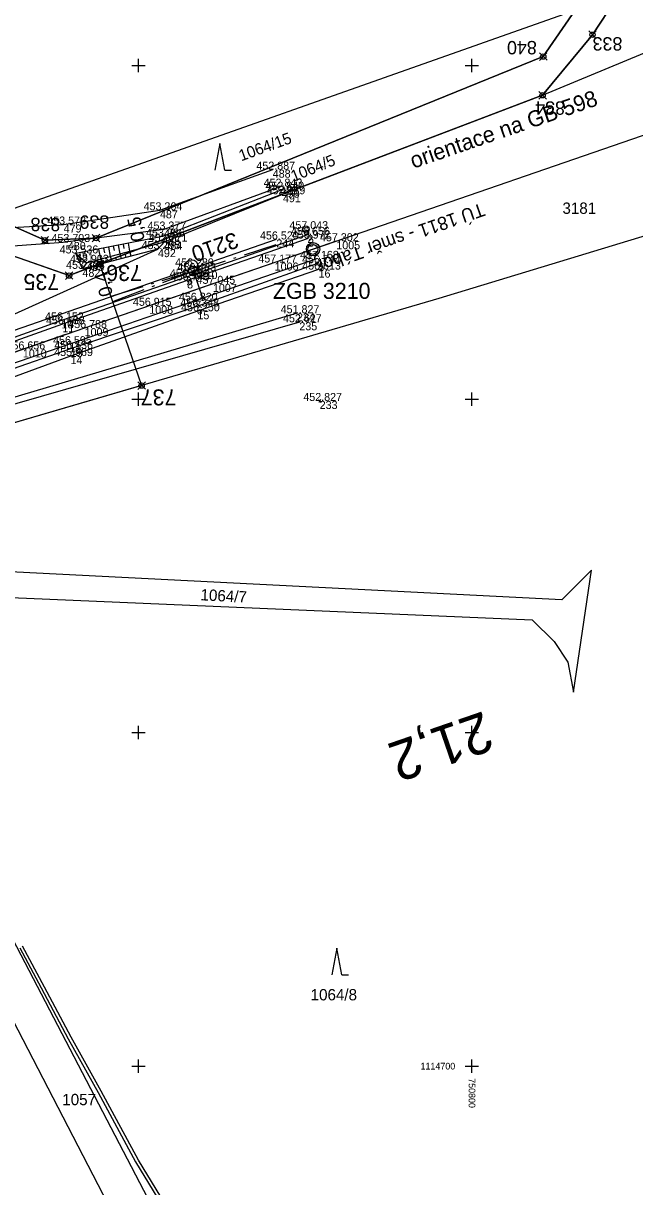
# Model space of a CAD drawing. Extents: x -776734 to -748832, y -1118122 to -976986.
# Drawn here: x -750867.3 to -750775.6, y -1114718.1 to -1114543.6 of the extents above; entities that cross this region are included whole.
import ezdxf

# ---------------------------------------------------------------- set-up
doc = ezdxf.new("R2010")
doc.units = 0
for name, color, linetype in [('KM_Hranice parcel', 7, 'Continuous'), ('KM_Parcelní čísla', 7, 'Continuous'), ('KM_Věcná břemena k části', 7, 'Continuous'), ('KM_Značky kultur', 7, 'Continuous'), ('Level 61 Křížky', 7, 'Continuous'), ('Obvod stavby - Dočasné zábory', 7, 'Continuous'), ('Obvod stavby - SŽ+ČD', 7, 'Continuous'), ('OSA', 7, 'Continuous'), ('SŽG Vrstva 1', 7, 'Continuous'), ('SŽG Vrstva 4', 7, 'Continuous'), ('SŽG Vrstva 48', 7, 'Continuous'), ('SŽG Vrstva 49', 7, 'Continuous'), ('SŽG Vrstva 51', 7, 'Continuous'), ('SŽG Vrstva 53', 7, 'Continuous'), ('SŽG Vrstva 60', 7, 'Continuous'), ('SŽG Vrstva 61', 7, 'Continuous'), ('SŽG Vrstva 63', 7, 'Continuous'), ('SŽG Vrstva 7', 7, 'Continuous'), ('Vrstva 63 ŽBP', 7, 'Continuous'), ('VYT-BODY', 7, 'Continuous')]:
    doc.layers.add(name, color=color, linetype=linetype)

msp = doc.modelspace()

# ---------------------------------------------------------------- linework, layer by layer
at = {"layer": 'KM_Hranice parcel'}
msp.add_line((-750872.08, -1114572.6), (-750784.54, -1114541.68), dxfattribs=at)
for points in [[(-750789.41, -1114554.45), (-750760.02, -1114542.24), (-750667.49, -1114509.92), (-750659.35, -1114498.55)], [(-750611.11, -1114513.75), (-750618.96, -1114520.66), (-750640.98, -1114532.02), (-750662.65, -1114539.99), (-750681.82, -1114546.44), (-750707.75, -1114555.36), (-750804.97, -1114584.92), (-750894.76, -1114611.21), (-750899.97, -1114614.15)], [(-750789.41, -1114554.45), (-750781.93, -1114545.36), (-750778.38, -1114539.92)], [(-750784.54, -1114541.68), (-750789.31, -1114548.64), (-750856.37, -1114575.86), (-750864.03, -1114576.18), (-750872.08, -1114572.6)], [(-750909.46, -1114590.94), (-750904.52, -1114591.74), (-750900.07, -1114579.45), (-750884.93, -1114572.87), (-750860.41, -1114581.47), (-750789.41, -1114554.45)], [(-750898.99, -1114623.24), (-750890.19, -1114628.86), (-750790.97, -1114633.08), (-750787.69, -1114636.32), (-750785.63, -1114639.42), (-750784.78, -1114643.94), (-750782.09, -1114625.64), (-750786.55, -1114630.1), (-750878.13, -1114625.43), (-750891.51, -1114620.76), (-750899.97, -1114614.15)], [(-750670.16, -1114976.1), (-750672.09, -1114956.8), (-750700.84, -1114952.52), (-750709.51, -1114952.05), (-750748.78, -1114936.22), (-750768.56, -1114928.51), (-750782.18, -1114919.09), (-750798.79, -1114874.71), (-750803.56, -1114853.05), (-750810, -1114798.7), (-750817.87, -1114778.74), (-750898.99, -1114623.24)], [(-750903.28, -1114626.63), (-750826.19, -1114775.52), (-750817.2, -1114796.72), (-750809.54, -1114845.73), (-750803.72, -1114890), (-750794.3, -1114916.76)]]:
    msp.add_lwpolyline(points, dxfattribs=at)
at = {"layer": 'KM_Věcná břemena k části'}
for points in [[(-750867.78, -1114682.28), (-750864.58, -1114688.26), (-750860.56, -1114695.89), (-750856.04, -1114703.94), (-750850.43, -1114714.32), (-750845.15, -1114723.04)], [(-750844.71, -1114722.8), (-750849.99, -1114714.08), (-750855.58, -1114703.74), (-750860.11, -1114695.67), (-750864.07, -1114688.15), (-750867.37, -1114681.99)]]:
    msp.add_lwpolyline(points, dxfattribs=at)
at = {"layer": 'KM_Značky kultur'}
for p, q in [((-750837.78, -1114561.69), (-750838.53, -1114565.69)), ((-750837.03, -1114565.69), (-750837.78, -1114561.69)), ((-750837.03, -1114565.69), (-750836.034, -1114565.69)), ((-750820.2512, -1114682.2977), (-750821.0012, -1114686.2977)), ((-750819.5012, -1114686.2977), (-750820.2512, -1114682.2977)), ((-750819.5012, -1114686.2977), (-750818.5052, -1114686.2977))]:
    msp.add_line(p, q, dxfattribs=at)
at = {"layer": 'Level 61 Křížky'}
for p, q in [((-750851, -1114550), (-750849, -1114550)), ((-750850, -1114550), (-750850, -1114549)), ((-750850, -1114551), (-750850, -1114550)), ((-750801, -1114550), (-750799, -1114550)), ((-750800, -1114550), (-750800, -1114549)), ((-750800, -1114551), (-750800, -1114550)), ((-750850, -1114600), (-750850, -1114599)), ((-750800, -1114600), (-750800, -1114599)), ((-750851, -1114600), (-750849, -1114600)), ((-750850, -1114601), (-750850, -1114600)), ((-750801, -1114600), (-750799, -1114600)), ((-750800, -1114601), (-750800, -1114600)), ((-750850, -1114650), (-750850, -1114649)), ((-750800, -1114650), (-750800, -1114649)), ((-750851, -1114650), (-750849, -1114650)), ((-750850, -1114651), (-750850, -1114650)), ((-750801, -1114650), (-750799, -1114650)), ((-750800, -1114651), (-750800, -1114650)), ((-750851, -1114700), (-750849, -1114700)), ((-750850, -1114700), (-750850, -1114699)), ((-750850, -1114701), (-750850, -1114700)), ((-750801, -1114700), (-750799, -1114700)), ((-750800, -1114700), (-750800, -1114699)), ((-750800, -1114701), (-750800, -1114700))]:
    msp.add_line(p, q, dxfattribs=at)
at = {"layer": 'Obvod stavby - Dočasné zábory'}
for p, q in [((-750778.38, -1114539.92), (-750781.93, -1114545.36)), ((-750789.31, -1114548.64), (-750784.54, -1114541.68)), ((-750781.93, -1114545.36), (-750789.41, -1114554.45)), ((-750856.37, -1114575.86), (-750789.31, -1114548.64)), ((-750789.41, -1114554.45), (-750855.8233, -1114579.7245)), ((-750883.9, -1114567.43), (-750864.03, -1114576.18)), ((-750860.41, -1114581.47), (-750884.93, -1114572.87)), ((-750864.03, -1114576.18), (-750856.37, -1114575.86)), ((-750855.8233, -1114579.7245), (-750860.41, -1114581.47))]:
    msp.add_line(p, q, dxfattribs=at)
at = {"layer": 'Obvod stavby - SŽ+ČD'}
msp.add_lwpolyline([(-751001.9301, -1114630.5149), (-750919.7259, -1114602.1536), (-750923.65, -1114590.78), (-750909.46, -1114590.94), (-750904.52, -1114591.74), (-750900.07, -1114579.45), (-750884.93, -1114572.87), (-750860.41, -1114581.47), (-750855.8233, -1114579.7245), (-750849.5295, -1114597.9668), (-750894.76, -1114611.21), (-750899.97, -1114614.15), (-750906.35, -1114617.75), (-750913.4946, -1114620.2148), (-750914.5076, -1114617.2787), (-750996.7117, -1114645.64)], dxfattribs=at)
at = {"layer": 'OSA'}
for q in [(-750740.0318, -1114548.6145), (-750912.9148, -1114608.268)]:
    msp.add_line((-750860.923, -1114590.3276), q, dxfattribs=at)
msp.add_circle((-750823.8158, -1114577.5263), 1, dxfattribs=at)
at = {"layer": 'SŽG Vrstva 1'}
msp.add_lwpolyline([(-750820.337, -1114576.326), (-750829.58, -1114579.518), (-750838.838, -1114582.712), (-750848.38, -1114586.005), (-750858.075, -1114589.346), (-750867.336, -1114592.541), (-750876.526, -1114595.715), (-750885.989, -1114598.98), (-750895.385, -1114602.229), (-750902.991, -1114604.843), (-750908.211, -1114606.647), (-750914.742, -1114608.898), (-750924.077, -1114612.114), (-750933.495, -1114615.368), (-750942.896, -1114618.61), (-750952.239, -1114621.829), (-750961.799, -1114625.127)], dxfattribs=at)
at = {"layer": 'SŽG Vrstva 4'}
for points in [[(-750824.673, -1114575.386), (-750842.852, -1114581.727), (-750861.561, -1114588.189), (-750880.945, -1114595.155), (-750899.361, -1114601.468), (-750902.908, -1114603.401)], [(-750824.563, -1114575.932), (-750842.715, -1114582.202), (-750861.411, -1114588.769), (-750880.904, -1114595.722), (-750899.175, -1114602.016), (-750902.908, -1114603.401)], [(-750823.32, -1114578.973), (-750841.487, -1114585.259), (-750860.348, -1114591.764), (-750879.972, -1114598.494), (-750898.231, -1114604.794), (-750901.922, -1114606.212)], [(-750823.034, -1114579.626), (-750841.271, -1114586.102), (-750860.173, -1114592.481), (-750879.743, -1114599.276), (-750897.921, -1114605.245), (-750901.922, -1114606.212)]]:
    msp.add_lwpolyline(points, dxfattribs=at)
at = {"layer": 'SŽG Vrstva 48'}
for p, q in [((-750851.566, -1114576.637), (-750851.338, -1114577.808)), ((-750855.983, -1114577.497), (-750855.693, -1114578.988)), ((-750855.247, -1114577.353), (-750855.107, -1114578.072)), ((-750854.511, -1114577.21), (-750854.242, -1114578.594)), ((-750853.775, -1114577.067), (-750853.645, -1114577.732)), ((-750853.039, -1114576.924), (-750852.79, -1114578.201)), ((-750852.561, -1114578.939), (-750852.756, -1114578.192)), ((-750852.302, -1114576.781), (-750852.183, -1114577.393)), ((-750851.836, -1114578.749), (-750851.934, -1114578.373)), ((-750851.11, -1114578.56), (-750851.308, -1114577.8)), ((-750855.464, -1114579.697), (-750855.652, -1114578.976)), ((-750854.738, -1114579.507), (-750854.833, -1114579.144)), ((-750854.013, -1114579.318), (-750854.204, -1114578.584)), ((-750853.287, -1114579.128), (-750853.384, -1114578.758))]:
    msp.add_line(p, q, dxfattribs=at)
at = {"layer": 'SŽG Vrstva 49'}
for p, q in [((-750857.81, -1114579.561), (-750846.11, -1114576.392)), ((-750822.6082, -1114600.3814), (-750823.0578, -1114600.1626)), ((-750822.7236, -1114600.0472), (-750822.9424, -1114600.4968))]:
    msp.add_line(p, q, dxfattribs=at)
for points in [[(-750902.869, -1114601.131), (-750876.43, -1114590.758), (-750847.082, -1114577.508), (-750846.11, -1114576.392), (-750828.341, -1114569.281)], [(-750828.513, -1114568.604), (-750846.414, -1114575.635), (-750859.378, -1114578.157)], [(-750829.333, -1114576.055), (-750875.877, -1114592.182), (-750902.869, -1114601.131)], [(-750847.082, -1114577.508), (-750858.403, -1114580.464), (-750859.378, -1114578.157)], [(-750859.378, -1114578.157), (-750857.81, -1114579.561), (-750858.403, -1114580.464)], [(-750823, -1114580.577), (-750841.163, -1114586.823), (-750860.183, -1114593.537), (-750879.382, -1114600.618), (-750897.603, -1114606.242), (-750900.708, -1114608.016), (-750901.423, -1114610.555), (-750897.925, -1114617.962)], [(-750826.229, -1114587.12), (-750875.492, -1114601.735), (-750898.314, -1114607.786)], [(-750825.879, -1114588.474), (-750875.252, -1114602.676), (-750897.922, -1114608.949)]]:
    msp.add_lwpolyline(points, dxfattribs=at)
at = {"layer": 'SŽG Vrstva 51'}
for points in [[(-750861.222, -1114573.82), (-750846.781, -1114571.689), (-750829.869, -1114565.596)], [(-750828.782, -1114568.15), (-750846.19, -1114574.573), (-750860.591, -1114576.435)], [(-750907.847, -1114605.676), (-750909.898, -1114596.967), (-750910.005, -1114587.848), (-750908.734, -1114583.94), (-750904.958, -1114578.749), (-750901.36, -1114576.145), (-750861.222, -1114573.82)], [(-750907.847, -1114605.676), (-750904.542, -1114604.506), (-750906.55, -1114596.602), (-750906.082, -1114588.417), (-750904.868, -1114585.385), (-750901.781, -1114581.531), (-750899.088, -1114579.21), (-750860.591, -1114576.435)]]:
    msp.add_lwpolyline(points, dxfattribs=at)
at = {"layer": 'SŽG Vrstva 53'}
for points in [[(-751091.59, -1114651.24), (-751052.09, -1114634.98), (-750945.62, -1114595.97), (-750923.65, -1114590.78), (-750909.46, -1114590.94), (-750904.52, -1114591.74), (-750900.07, -1114579.45), (-750884.93, -1114572.87), (-750860.41, -1114581.47), (-750789.41, -1114554.45)], [(-750804.97, -1114584.92), (-750894.76, -1114611.21), (-750899.97, -1114614.15), (-750906.35, -1114617.75), (-750903.28, -1114626.63), (-750977.55, -1114652.09), (-751017.8, -1114665.47), (-751047.63, -1114693.52)]]:
    msp.add_lwpolyline(points, dxfattribs=at)
at = {"layer": 'SŽG Vrstva 60'}
for p, q in [((-750829.869, -1114565.596), (-750829.869, -1114565.596)), ((-750828.782, -1114568.15), (-750828.782, -1114568.15)), ((-750828.513, -1114568.604), (-750828.513, -1114568.604)), ((-750828.341, -1114569.281), (-750828.341, -1114569.281)), ((-750846.781, -1114571.689), (-750846.781, -1114571.689)), ((-750861.222, -1114573.82), (-750861.222, -1114573.82)), ((-750846.19, -1114574.573), (-750846.19, -1114574.573)), ((-750824.914, -1114574.521), (-750824.914, -1114574.521)), ((-750860.591, -1114576.435), (-750860.591, -1114576.435)), ((-750846.414, -1114575.635), (-750846.414, -1114575.635)), ((-750846.11, -1114576.392), (-750846.11, -1114576.392)), ((-750829.333, -1114576.055), (-750829.333, -1114576.055)), ((-750824.673, -1114575.386), (-750824.673, -1114575.386)), ((-750824.563, -1114575.932), (-750824.563, -1114575.932)), ((-750820.337, -1114576.326), (-750820.337, -1114576.326)), ((-750859.378, -1114578.157), (-750859.378, -1114578.157)), ((-750847.082, -1114577.508), (-750847.082, -1114577.508)), ((-750857.81, -1114579.561), (-750857.81, -1114579.561)), ((-750842.051, -1114580.092), (-750842.051, -1114580.092)), ((-750829.58, -1114579.518), (-750829.58, -1114579.518)), ((-750823.32, -1114578.973), (-750823.32, -1114578.973)), ((-750823.034, -1114579.626), (-750823.034, -1114579.626)), ((-750858.403, -1114580.464), (-750858.403, -1114580.464)), ((-750842.852, -1114581.727), (-750842.852, -1114581.727)), ((-750841.722, -1114580.791), (-750841.722, -1114580.791)), ((-750823, -1114580.577), (-750823, -1114580.577)), ((-750842.715, -1114582.202), (-750842.715, -1114582.202)), ((-750838.838, -1114582.712), (-750838.838, -1114582.712)), ((-750841.487, -1114585.259), (-750841.487, -1114585.259)), ((-750848.38, -1114586.005), (-750848.38, -1114586.005)), ((-750841.271, -1114586.102), (-750841.271, -1114586.102)), ((-750841.163, -1114586.823), (-750841.163, -1114586.823)), ((-750861.561, -1114588.189), (-750861.561, -1114588.189)), ((-750861.411, -1114588.769), (-750861.411, -1114588.769)), ((-750826.229, -1114587.12), (-750826.229, -1114587.12)), ((-750825.879, -1114588.474), (-750825.879, -1114588.474)), ((-750858.075, -1114589.346), (-750858.075, -1114589.346)), ((-750860.348, -1114591.764), (-750860.348, -1114591.764)), ((-750860.183, -1114593.537), (-750860.183, -1114593.537)), ((-750860.173, -1114592.481), (-750860.173, -1114592.481)), ((-750822.833, -1114600.272), (-750822.833, -1114600.272))]:
    msp.add_line(p, q, dxfattribs=at)
at = {"layer": 'SŽG Vrstva 63'}
for p, q in [((-750842.051, -1114580.092), (-750842.051, -1114580.092)), ((-750841.6747, -1114580.7747), (-750841.7693, -1114580.8073)), ((-750841.7248, -1114581.0373), (-750840.4199, -1114584.8185))]:
    msp.add_line(p, q, dxfattribs=at)
for centre, radius in [((-750842.051, -1114580.092), 1), ((-750841.722, -1114580.791), 0.756)]:
    msp.add_circle(centre, radius, dxfattribs=at)
at = {"layer": 'SŽG Vrstva 7'}
msp.add_line((-750824.8667, -1114574.5047), (-750824.9613, -1114574.5373), dxfattribs=at)
for centre, radius in [((-750824.914, -1114574.521), 0.5), ((-750823.8719, -1114577.5468), 0.75)]:
    msp.add_circle(centre, radius, dxfattribs=at)
at = {"layer": 'Vrstva 63 ŽBP'}
for p, q in [((-750834.1062, -1114578.3415), (-750829.3464, -1114576.8105)), ((-750841.722, -1114580.791), (-750836.9622, -1114579.26)), ((-750835.7246, -1114578.862), (-750835.3438, -1114578.7395)), ((-750841.722, -1114580.7909), (-750846.4985, -1114582.269)), ((-750841.722, -1114580.7909), (-750846.3965, -1114582.5655)), ((-750841.7693, -1114580.8072), (-750841.6747, -1114580.7748)), ((-750849.3644, -1114583.1559), (-750854.141, -1114584.6341)), ((-750847.7404, -1114582.6533), (-750848.1226, -1114582.7716)), ((-750847.6119, -1114583.0268), (-750847.9858, -1114583.1688)), ((-750849.2012, -1114583.6302), (-750853.8757, -1114585.4048))]:
    msp.add_line(p, q, dxfattribs=at)
msp.add_circle((-750841.722, -1114580.791), 0.756, dxfattribs=at)
at = {"layer": 'VYT-BODY'}
for p, q in [((-750782.5027, -1114544.8024), (-750781.3552, -1114545.9174)), ((-750781.3715, -1114544.7862), (-750782.4865, -1114545.9336)), ((-750789.8827, -1114548.0824), (-750788.7352, -1114549.1974)), ((-750788.7515, -1114548.0662), (-750789.8665, -1114549.2136)), ((-750789.9827, -1114553.8924), (-750788.8352, -1114555.0074)), ((-750788.8515, -1114553.8762), (-750789.9665, -1114555.0236)), ((-750864.6027, -1114575.6224), (-750863.4552, -1114576.7374)), ((-750863.4715, -1114575.6062), (-750864.5865, -1114576.7536)), ((-750856.9427, -1114575.3024), (-750855.7952, -1114576.4174)), ((-750855.8115, -1114575.2862), (-750856.9265, -1114576.4336)), ((-750856.3959, -1114579.1668), (-750855.2487, -1114580.282)), ((-750855.2647, -1114579.1508), (-750856.3799, -1114580.298)), ((-750860.9826, -1114580.9123), (-750859.8353, -1114582.0275)), ((-750859.8514, -1114580.8963), (-750860.9666, -1114582.0435)), ((-750850.1022, -1114597.4091), (-750848.9549, -1114598.5243)), ((-750848.9709, -1114597.3931), (-750850.0861, -1114598.5403))]:
    msp.add_line(p, q, dxfattribs=at)
for centre in [(-750781.929, -1114545.3599), (-750789.309, -1114548.6399), (-750789.409, -1114554.4499), (-750864.029, -1114576.1799), (-750856.369, -1114575.8599), (-750855.8223, -1114579.7244), (-750860.409, -1114581.4699), (-750849.5285, -1114597.9667)]:
    msp.add_circle(centre, 0.4, dxfattribs=at)

# ---------------------------------------------------------------- texts
at = {"layer": 'KM_Parcelní čísla'}
for s, rotation, p in [('1064/15', 20, (-750834.5976, -1114564.3552)), ('1064/5', 21.999997, (-750826.7585, -1114567.4363)), ('1064/7', 357, (-750840.734, -1114630.1517))]:
    msp.add_text(s, height=1.7, rotation=rotation, dxfattribs=at).set_placement(p)
for s, p in [('3181', (-750786.4354, -1114572.2197)), ('1064/8', (-750824.1876, -1114690.1365)), ('1057', (-750861.424, -1114705.8539))]:
    msp.add_text(s, height=1.7, dxfattribs=at).set_placement(p)
at = {"layer": 'Level 61 Křížky'}
for s, rotation, p in [('1114700', 360, (-750807.7135, -1114700.5)), ('750800', 270, (-750800.5, -1114701.8017))]:
    msp.add_text(s, height=1, rotation=rotation, dxfattribs=at).set_placement(p)
at = {"layer": 'Obvod stavby - Dočasné zábory'}
for s, p in [('840', (-750790.2814, -1114546.3046)), ('833', (-750777.4505, -1114545.7379)), ('834', (-750786.0504, -1114555.3588)), ('838', (-750861.7228, -1114572.8192)), ('839', (-750854.3797, -1114572.4587))]:
    msp.add_text(s, height=2, rotation=180, dxfattribs=at).set_placement(p)
at = {"layer": 'Obvod stavby - SŽ+ČD'}
for s, p in [('736', (-750849.4819, -1114579.8864)), ('735', (-750861.8807, -1114581.2405)), ('737', (-750844.308, -1114598.5337))]:
    msp.add_text(s, height=2.4, rotation=180, dxfattribs=at).set_placement(p)
at = {"layer": 'OSA'}
msp.add_text('TÚ 1811 - směr Tábor', height=2, rotation=199.282328, dxfattribs=at).set_placement((-750798.5311, -1114570.5469))
at = {"layer": 'SŽG Vrstva 48'}
for s, rotation, p in [('0,5', 101.008746, (-750849.039, -1114576.159)), ('0,4', 105.155209, (-750853.8, -1114584.322))]:
    msp.add_text(s, height=2, rotation=rotation, dxfattribs=at).set_placement(p)
at = {"layer": 'SŽG Vrstva 60'}
for s, p in [('488', (-750829.869, -1114566.796)), ('489', (-750828.782, -1114569.35)), ('490', (-750828.513, -1114569.804)), ('491', (-750828.341, -1114570.481)), ('487', (-750846.781, -1114572.889)), ('479', (-750861.222, -1114575.02)), ('486', (-750846.19, -1114575.773)), ('1', (-750824.914, -1114575.721)), ('480', (-750860.591, -1114577.635)), ('485', (-750846.414, -1114576.835)), ('484', (-750846.11, -1114577.592)), ('244', (-750829.333, -1114577.255)), ('2', (-750824.673, -1114576.586)), ('3', (-750824.563, -1114577.132)), ('1005', (-750820.337, -1114577.526)), ('481', (-750859.378, -1114579.357)), ('492', (-750847.082, -1114578.708)), ('483', (-750857.81, -1114580.761)), ('232', (-750842.051, -1114581.292)), ('1006', (-750829.58, -1114580.718)), ('4', (-750823.32, -1114580.173)), ('5', (-750823.034, -1114580.826)), ('482', (-750858.403, -1114581.664)), ('9', (-750842.852, -1114582.927)), ('3210', (-750841.722, -1114581.991)), ('16', (-750823, -1114581.777)), ('8', (-750842.715, -1114583.402)), ('1007', (-750838.838, -1114583.912)), ('7', (-750841.487, -1114586.459)), ('1008', (-750848.38, -1114587.205)), ('6', (-750841.271, -1114587.302)), ('15', (-750841.163, -1114588.023)), ('234', (-750826.229, -1114588.32)), ('10', (-750861.561, -1114589.389)), ('11', (-750861.411, -1114589.969)), ('235', (-750825.879, -1114589.674)), ('1009', (-750858.075, -1114590.546)), ('12', (-750860.348, -1114592.964)), ('1010', (-750867.336, -1114593.741)), ('14', (-750860.183, -1114594.737)), ('13', (-750860.173, -1114593.681)), ('233', (-750822.833, -1114601.472))]:
    msp.add_text(s, height=1.2, dxfattribs=at).set_placement(p)
at = {"layer": 'SŽG Vrstva 61'}
for s, p in [('452.887', (-750832.3209, -1114565.596)), ('452.843', (-750831.2339, -1114568.15)), ('452.840', (-750830.964, -1114568.604)), ('452.389', (-750830.7947, -1114569.281)), ('453.264', (-750849.232, -1114571.689)), ('453.573', (-750863.6739, -1114573.82)), ('453.236', (-750848.8659, -1114575.635)), ('453.377', (-750848.6419, -1114574.573)), ('456.520', (-750831.784, -1114576.055)), ('457.043', (-750827.3659, -1114574.521)), ('456.656', (-750827.1249, -1114575.386)), ('456.972', (-750827.0112, -1114575.932)), ('453.703', (-750863.0429, -1114576.435)), ('453.295', (-750849.5381, -1114577.508)), ('452.771', (-750848.4674, -1114576.392)), ('457.302', (-750822.7852, -1114576.326)), ('453.536', (-750861.8299, -1114578.157)), ('452.903', (-750860.2619, -1114579.561)), ('457.177', (-750832.0319, -1114579.518)), ('457.168', (-750825.7737, -1114578.973)), ('453.333', (-750860.8549, -1114580.464)), ('456.289', (-750844.5047, -1114580.092)), ('456.483', (-750844.1739, -1114580.791)), ('456.744', (-750825.485, -1114579.626)), ('456.613', (-750825.4519, -1114580.577)), ('456.436', (-750845.3039, -1114581.727)), ('456.743', (-750845.1669, -1114582.202)), ('457.045', (-750841.2941, -1114582.712)), ('456.915', (-750850.8361, -1114586.005)), ('456.820', (-750843.938, -1114585.259)), ('456.348', (-750843.7247, -1114586.102)), ('456.152', (-750864.0092, -1114588.189)), ('456.250', (-750843.614, -1114586.823)), ('451.827', (-750828.6809, -1114587.12)), ('456.488', (-750863.8647, -1114588.769)), ('456.788', (-750860.5287, -1114589.346)), ('452.627', (-750828.3309, -1114588.474)), ('456.595', (-750862.8041, -1114591.764)), ('456.656', (-750869.7879, -1114592.541)), ('455.969', (-750862.6367, -1114593.537)), ('456.136', (-750862.6249, -1114592.481)), ('452.827', (-750825.2849, -1114600.272))]:
    msp.add_text(s, height=1.2, dxfattribs=at).set_placement(p)
at = {"layer": 'SŽG Vrstva 63'}
msp.add_text('3210', height=2.4, rotation=199.064202, dxfattribs=at).set_placement((-750835.555, -1114574.908))
at = {"layer": 'SŽG Vrstva 7'}
msp.add_text('21,2', height=6, rotation=199.051965, dxfattribs=at).set_placement((-750798.2181, -1114646.7178))
at = {"layer": 'Vrstva 63 ŽBP'}
msp.add_text('orientace na GB 598', height=2.4, rotation=18.970667, dxfattribs=at).set_placement((-750808.7938, -1114565.4613))
msp.add_text('ZGB 3210', height=2.4, dxfattribs=at).set_placement((-750829.8415, -1114584.9689))

doc.saveas('drawing.dxf')
